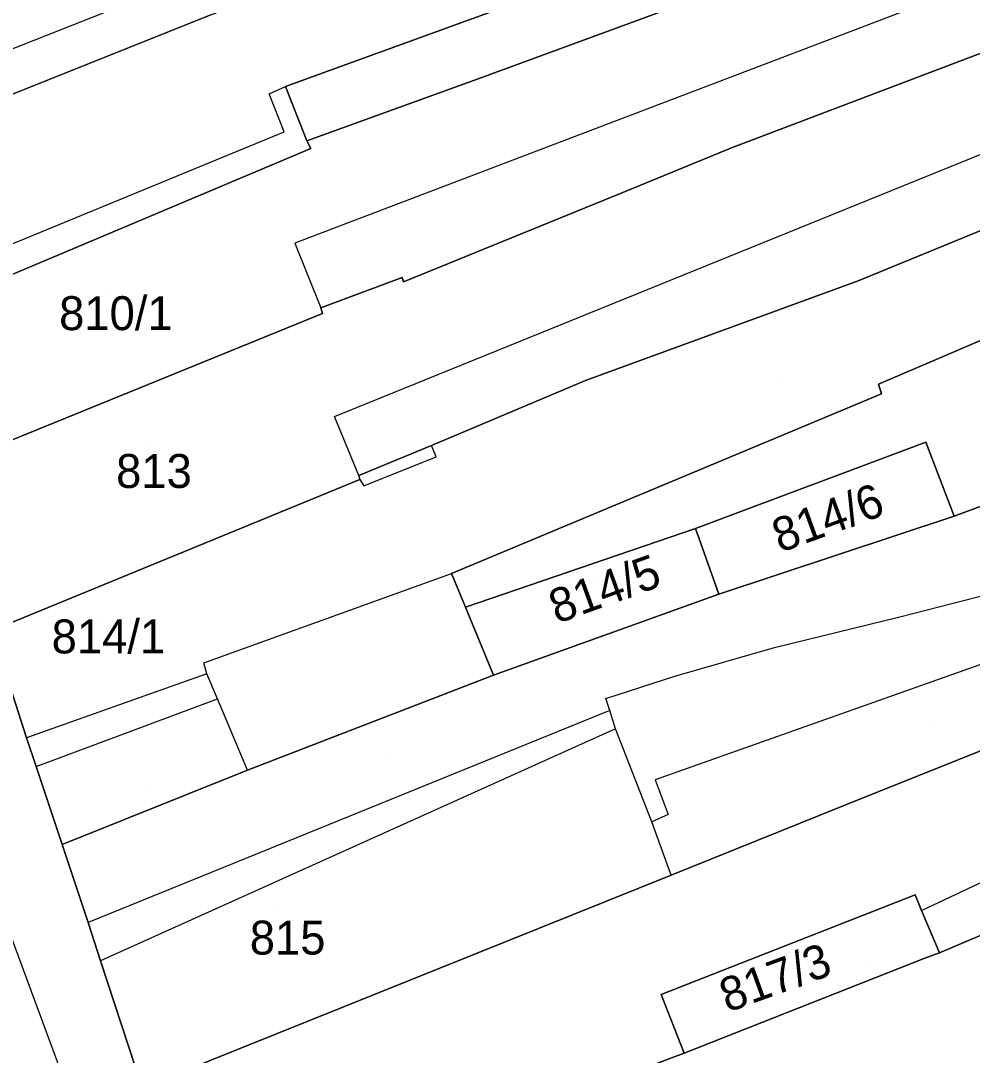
# Model space of a CAD drawing. Extents: x -263423 to -261326, y -1240067 to -1237864.
# Drawn here: x -262764.1 to -262708, y -1239528.2 to -1239467.2 of the extents above; entities that cross this region are included whole.
import ezdxf

# ---------------------------------------------------------------- set-up
doc = ezdxf.new("R2010")
doc.units = 0
for name, color, linetype in [('body_kn', 7, 'Continuous'), ('kladpar_druhypozemkov', 7, 'Continuous'), ('kladpar_hranice', 7, 'Continuous'), ('kladpar_parcelnecisla', 7, 'Continuous'), ('kladpar_plochy', 7, 'Continuous'), ('tarchy_linie', 7, 'Continuous'), ('zappar_hrandruhpozemk', 7, 'Continuous')]:
    doc.layers.add(name, color=color, linetype=linetype)

msp = doc.modelspace()

# ---------------------------------------------------------------- linework, layer by layer
at = {"layer": 'body_kn'}
for p, q in [((-262748.49, -1239471.1), (-262748.49, -1239471.1)), ((-262737.12, -1239470.65), (-262737.12, -1239470.65)), ((-262749.45, -1239471.52), (-262749.45, -1239471.52)), ((-262748.55, -1239473.76), (-262748.55, -1239473.76)), ((-262747.23, -1239474.3), (-262747.23, -1239474.3)), ((-262746.98, -1239474.75), (-262746.98, -1239474.75)), ((-262746.98, -1239474.75), (-262746.98, -1239474.75)), ((-262722.19, -1239474.7), (-262722.19, -1239474.7)), ((-262728.71, -1239477.37), (-262728.71, -1239477.37)), ((-262747.94, -1239480.32), (-262747.94, -1239480.32)), ((-262741.6, -1239482.35), (-262741.6, -1239482.35)), ((-262741.52, -1239482.61), (-262741.52, -1239482.61)), ((-262714.74, -1239482.55), (-262714.74, -1239482.55)), ((-262746.4, -1239484.13), (-262746.4, -1239484.13)), ((-262746.3, -1239484.46), (-262746.3, -1239484.46)), ((-262730.81, -1239488.41), (-262730.81, -1239488.41)), ((-262730.81, -1239488.41), (-262730.81, -1239488.41)), ((-262713.53, -1239488.63), (-262713.53, -1239488.63)), ((-262713.35, -1239489.21), (-262713.35, -1239489.21)), ((-262745.59, -1239490.53), (-262745.59, -1239490.53)), ((-262739.88, -1239492.24), (-262739.88, -1239492.24)), ((-262710.75, -1239492.06), (-262710.75, -1239492.06)), ((-262710.75, -1239492.06), (-262710.75, -1239492.06)), ((-262739.6, -1239492.92), (-262739.6, -1239492.92)), ((-262744.16, -1239494.01), (-262744.16, -1239494.01)), ((-262744.16, -1239494.01), (-262744.16, -1239494.01)), ((-262744.11, -1239494.26), (-262744.11, -1239494.26)), ((-262744.11, -1239494.26), (-262744.11, -1239494.26)), ((-262743.86, -1239494.62), (-262743.86, -1239494.62)), ((-262709.07, -1239496.42), (-262709.07, -1239496.42)), ((-262709.07, -1239496.42), (-262709.07, -1239496.42)), ((-262724.32, -1239497.14), (-262724.32, -1239497.14)), ((-262724.32, -1239497.14), (-262724.32, -1239497.14)), ((-262738.69, -1239499.79), (-262738.69, -1239499.79)), ((-262722.95, -1239501.01), (-262722.95, -1239501.01)), ((-262737.87, -1239501.77), (-262737.87, -1239501.77)), ((-262712.27, -1239502.34), (-262712.27, -1239502.34)), ((-262719.67, -1239504.15), (-262719.67, -1239504.15)), ((-262753.3, -1239505.06), (-262753.3, -1239505.06)), ((-262753.11, -1239505.7), (-262753.11, -1239505.7)), ((-262753.11, -1239505.7), (-262753.11, -1239505.7)), ((-262736.23, -1239505.79), (-262736.23, -1239505.79)), ((-262725.53, -1239505.84), (-262725.53, -1239505.84)), ((-262752.48, -1239507.17), (-262752.48, -1239507.17)), ((-262729.61, -1239507.16), (-262729.61, -1239507.16)), ((-262729.36, -1239507.86), (-262729.36, -1239507.86)), ((-262729.36, -1239507.86), (-262729.36, -1239507.86)), ((-262729.04, -1239508.94), (-262729.04, -1239508.94)), ((-262763.74, -1239509.47), (-262763.74, -1239509.47)), ((-262763.18, -1239511.17), (-262763.18, -1239511.17)), ((-262763.18, -1239511.17), (-262763.18, -1239511.17)), ((-262750.71, -1239511.38), (-262750.71, -1239511.38)), ((-262750.71, -1239511.38), (-262750.71, -1239511.38)), ((-262726.7, -1239511.95), (-262726.7, -1239511.95)), ((-262714.4, -1239513), (-262714.4, -1239513)), ((-262726.9, -1239514.43), (-262726.9, -1239514.43)), ((-262726.9, -1239514.43), (-262726.9, -1239514.43)), ((-262725.94, -1239513.99), (-262725.94, -1239513.99)), ((-262761.65, -1239515.76), (-262761.65, -1239515.76)), ((-262725.76, -1239517.56), (-262725.76, -1239517.56)), ((-262725.76, -1239517.56), (-262725.76, -1239517.56)), ((-262711.38, -1239518.73), (-262711.38, -1239518.73)), ((-262711.01, -1239519.66), (-262711.01, -1239519.66)), ((-262711.01, -1239519.66), (-262711.01, -1239519.66)), ((-262760.11, -1239520.36), (-262760.11, -1239520.36)), ((-262709.95, -1239522.15), (-262709.95, -1239522.15)), ((-262759.39, -1239522.61), (-262759.39, -1239522.61)), ((-262710.81, -1239522.47), (-262710.81, -1239522.47)), ((-262726.35, -1239524.6), (-262726.35, -1239524.6)), ((-262724.99, -1239528.05), (-262724.99, -1239528.05)), ((-262724.99, -1239528.05), (-262724.99, -1239528.05))]:
    msp.add_line(p, q, dxfattribs=at)
at = {"layer": 'kladpar_druhypozemkov'}
for p, q in [((-262758.74, -1239483.15), (-262758.74, -1239483.15)), ((-262719.32, -1239488.39), (-262719.32, -1239488.39)), ((-262756.74, -1239492.05), (-262756.74, -1239492.05)), ((-262716.51, -1239495.7), (-262716.51, -1239495.7)), ((-262730.18, -1239500.14), (-262730.18, -1239500.14)), ((-262759.31, -1239502.4), (-262759.31, -1239502.4)), ((-262710.28, -1239508.67), (-262710.28, -1239508.67)), ((-262742.58, -1239510.57), (-262742.58, -1239510.57)), ((-262756.78, -1239512.27), (-262756.78, -1239512.27)), ((-262748.91, -1239519.65), (-262748.91, -1239519.65)), ((-262714.19, -1239522.72), (-262714.19, -1239522.72))]:
    msp.add_line(p, q, dxfattribs=at)
at = {"layer": 'kladpar_hranice'}
for points in [[(-262678.31, -1239439.74), (-262676.76, -1239445.86), (-262675.99, -1239448.63), (-262685.31, -1239451.86), (-262697.88, -1239456.4), (-262698.79, -1239453.88), (-262699.02, -1239453.22), (-262723.76, -1239462.1), (-262748.49, -1239471.1), (-262747.23, -1239474.3), (-262746.98, -1239474.75), (-262771.73, -1239485.18), (-262772.42, -1239483.59), (-262775.49, -1239475.9), (-262752.89, -1239466.86), (-262726.3, -1239456.47), (-262720.13, -1239454.18), (-262693.96, -1239445.2), (-262678.31, -1239439.74)], [(-262699.02, -1239453.22), (-262698.79, -1239453.88), (-262697.88, -1239456.4), (-262710.03, -1239460.72), (-262722.57, -1239465.28), (-262737.12, -1239470.65), (-262747.23, -1239474.3), (-262748.49, -1239471.1), (-262723.76, -1239462.1), (-262699.02, -1239453.22)], [(-262746.98, -1239474.75), (-262747.23, -1239474.3), (-262737.12, -1239470.65), (-262722.57, -1239465.28), (-262710.03, -1239460.72), (-262708.4, -1239465.25), (-262683.81, -1239456.55), (-262683.56, -1239457.28), (-262674.53, -1239454.29), (-262673.91, -1239456.95), (-262689.22, -1239462.05), (-262707.03, -1239468.96), (-262722.19, -1239474.7), (-262728.71, -1239477.37), (-262741.52, -1239482.61), (-262741.6, -1239482.35), (-262746.4, -1239484.13), (-262746.3, -1239484.46), (-262768.56, -1239493.52), (-262771.73, -1239485.18), (-262746.98, -1239474.75)], [(-262752.89, -1239466.86), (-262775.49, -1239475.9), (-262776.37, -1239473.56), (-262778.9, -1239466.91)], [(-262778.9, -1239466.91), (-262776.37, -1239473.56), (-262775.49, -1239475.9), (-262772.42, -1239483.59), (-262771.73, -1239485.18), (-262768.56, -1239493.52), (-262765.78, -1239503.15), (-262763.74, -1239509.47), (-262763.18, -1239511.17), (-262761.65, -1239515.76), (-262760.11, -1239520.36), (-262759.39, -1239522.61), (-262756.92, -1239530.11), (-262754.11, -1239539.2), (-262748.43, -1239555.08), (-262746.79, -1239558.66), (-262744.64, -1239563.51), (-262744.26, -1239564.47), (-262739.27, -1239577.68)], [(-262707.03, -1239468.96), (-262705.35, -1239474.2), (-262703.91, -1239478.1), (-262714.74, -1239482.55), (-262730.81, -1239488.41), (-262739.88, -1239492.24), (-262744.16, -1239494.01), (-262744.11, -1239494.26), (-262765.78, -1239503.15), (-262768.56, -1239493.52), (-262746.3, -1239484.46), (-262746.4, -1239484.13), (-262741.6, -1239482.35), (-262741.52, -1239482.61), (-262728.71, -1239477.37), (-262722.19, -1239474.7), (-262707.03, -1239468.96)], [(-262688.34, -1239480.16), (-262679.76, -1239476.72), (-262670.88, -1239473.74), (-262670.13, -1239477.19), (-262669.67, -1239479.17), (-262669.4, -1239481.46), (-262691.51, -1239489.71), (-262691.35, -1239490.17), (-262695.64, -1239491.63), (-262698.9, -1239492.64), (-262709.07, -1239496.42), (-262710.75, -1239492.06), (-262724.32, -1239497.14), (-262737.87, -1239501.77), (-262738.69, -1239499.79), (-262713.35, -1239489.21), (-262713.53, -1239488.63), (-262705.78, -1239485.31), (-262705.48, -1239486.14), (-262701.32, -1239484.58), (-262701.2, -1239484.83), (-262688.34, -1239480.16)], [(-262730.81, -1239488.41), (-262714.74, -1239482.55), (-262703.91, -1239478.1), (-262702.95, -1239480.92), (-262701.93, -1239483.7), (-262701.62, -1239483.62), (-262701.32, -1239484.58), (-262705.48, -1239486.14), (-262705.78, -1239485.31), (-262713.53, -1239488.63), (-262713.35, -1239489.21), (-262738.69, -1239499.79), (-262737.87, -1239501.77), (-262736.23, -1239505.79), (-262750.71, -1239511.38), (-262761.65, -1239515.76), (-262763.18, -1239511.17), (-262763.74, -1239509.47), (-262765.78, -1239503.15), (-262744.11, -1239494.26), (-262744.16, -1239494.01), (-262739.88, -1239492.24), (-262730.81, -1239488.41)], [(-262710.75, -1239492.06), (-262709.07, -1239496.42), (-262722.95, -1239501.01), (-262724.32, -1239497.14), (-262710.75, -1239492.06)], [(-262709.07, -1239496.42), (-262698.9, -1239492.64)], [(-262703.44, -1239508.62), (-262714.4, -1239513), (-262725.76, -1239517.56), (-262756.92, -1239530.11), (-262759.39, -1239522.61), (-262760.11, -1239520.36), (-262761.65, -1239515.76), (-262750.71, -1239511.38), (-262736.23, -1239505.79), (-262722.95, -1239501.01), (-262709.07, -1239496.42)], [(-262724.32, -1239497.14), (-262722.95, -1239501.01), (-262736.23, -1239505.79), (-262737.87, -1239501.77), (-262724.32, -1239497.14)], [(-262725.76, -1239517.56), (-262714.4, -1239513), (-262703.44, -1239508.62), (-262702.55, -1239508.53), (-262700, -1239508.26), (-262699.28, -1239508.04), (-262698.82, -1239509.46), (-262701.83, -1239510.4), (-262700.23, -1239514.54), (-262699.08, -1239517.53), (-262709.95, -1239522.15), (-262711.01, -1239519.66), (-262711.38, -1239518.73), (-262726.35, -1239524.6), (-262724.99, -1239528.05), (-262725.67, -1239528.32), (-262754.11, -1239539.2), (-262756.92, -1239530.11), (-262725.76, -1239517.56)], [(-262724.99, -1239528.05), (-262710.81, -1239522.47), (-262709.95, -1239522.15), (-262699.08, -1239517.53), (-262692.76, -1239514.98), (-262691.19, -1239519.38), (-262689.92, -1239522.89), (-262692.35, -1239523.77), (-262695.02, -1239524.78), (-262705.8, -1239528.74), (-262702.01, -1239539.01), (-262720.06, -1239545.93), (-262745.51, -1239555.99), (-262748.43, -1239555.08), (-262754.11, -1239539.2), (-262725.67, -1239528.32), (-262724.99, -1239528.05)], [(-262724.99, -1239528.05), (-262726.35, -1239524.6), (-262711.38, -1239518.73), (-262711.01, -1239519.66), (-262709.95, -1239522.15), (-262710.81, -1239522.47), (-262724.99, -1239528.05)]]:
    msp.add_lwpolyline(points, dxfattribs=at)
at = {"layer": 'kladpar_plochy'}
for p, q in [((-262765.78, -1239503.15), (-262763.74, -1239509.47)), ((-262763.74, -1239509.47), (-262763.18, -1239511.17)), ((-262763.18, -1239511.17), (-262761.65, -1239515.76)), ((-262761.65, -1239515.76), (-262760.11, -1239520.36)), ((-262760.11, -1239520.36), (-262759.39, -1239522.61)), ((-262759.39, -1239522.61), (-262756.92, -1239530.11))]:
    msp.add_line(p, q, dxfattribs=at)
for points in [[(-262678.31, -1239439.74), (-262676.76, -1239445.86), (-262675.99, -1239448.63), (-262685.31, -1239451.86), (-262697.88, -1239456.4), (-262698.79, -1239453.88), (-262699.02, -1239453.22), (-262723.76, -1239462.1), (-262748.49, -1239471.1), (-262747.23, -1239474.3), (-262746.98, -1239474.75), (-262771.73, -1239485.18), (-262772.42, -1239483.59), (-262775.49, -1239475.9), (-262752.89, -1239466.86), (-262726.3, -1239456.47), (-262720.13, -1239454.18), (-262693.96, -1239445.2)], [(-262699.02, -1239453.22), (-262698.79, -1239453.88), (-262697.88, -1239456.4), (-262710.03, -1239460.72), (-262722.57, -1239465.28), (-262737.12, -1239470.65), (-262747.23, -1239474.3), (-262748.49, -1239471.1), (-262723.76, -1239462.1)], [(-262746.98, -1239474.75), (-262747.23, -1239474.3), (-262737.12, -1239470.65), (-262722.57, -1239465.28), (-262710.03, -1239460.72), (-262708.4, -1239465.25), (-262683.81, -1239456.55), (-262683.56, -1239457.28), (-262674.53, -1239454.29), (-262673.91, -1239456.95), (-262689.22, -1239462.05), (-262707.03, -1239468.96), (-262722.19, -1239474.7), (-262728.71, -1239477.37), (-262741.52, -1239482.61), (-262741.6, -1239482.35), (-262746.4, -1239484.13), (-262746.3, -1239484.46), (-262768.56, -1239493.52), (-262771.73, -1239485.18)], [(-262707.03, -1239468.96), (-262705.35, -1239474.2), (-262703.91, -1239478.1), (-262714.74, -1239482.55), (-262730.81, -1239488.41), (-262739.88, -1239492.24), (-262744.16, -1239494.01), (-262744.11, -1239494.26), (-262765.78, -1239503.15), (-262768.56, -1239493.52), (-262746.3, -1239484.46), (-262746.4, -1239484.13), (-262741.6, -1239482.35), (-262741.52, -1239482.61), (-262728.71, -1239477.37), (-262722.19, -1239474.7)], [(-262688.34, -1239480.16), (-262679.76, -1239476.72), (-262670.88, -1239473.74), (-262670.13, -1239477.19), (-262669.67, -1239479.17), (-262669.4, -1239481.46), (-262691.51, -1239489.71), (-262691.35, -1239490.17), (-262695.64, -1239491.63), (-262698.9, -1239492.64), (-262709.07, -1239496.42), (-262710.75, -1239492.06), (-262724.32, -1239497.14), (-262737.87, -1239501.77), (-262738.69, -1239499.79), (-262713.35, -1239489.21), (-262713.53, -1239488.63), (-262705.78, -1239485.31), (-262705.48, -1239486.14), (-262701.32, -1239484.58), (-262701.2, -1239484.83)], [(-262730.81, -1239488.41), (-262714.74, -1239482.55), (-262703.91, -1239478.1), (-262702.95, -1239480.92), (-262701.93, -1239483.7), (-262701.62, -1239483.62), (-262701.32, -1239484.58), (-262705.48, -1239486.14), (-262705.78, -1239485.31), (-262713.53, -1239488.63), (-262713.35, -1239489.21), (-262738.69, -1239499.79), (-262737.87, -1239501.77), (-262736.23, -1239505.79), (-262750.71, -1239511.38), (-262761.65, -1239515.76), (-262763.18, -1239511.17), (-262763.74, -1239509.47), (-262765.78, -1239503.15), (-262744.11, -1239494.26), (-262744.16, -1239494.01), (-262739.88, -1239492.24)], [(-262710.75, -1239492.06), (-262709.07, -1239496.42), (-262722.95, -1239501.01), (-262724.32, -1239497.14)], [(-262724.32, -1239497.14), (-262722.95, -1239501.01), (-262736.23, -1239505.79), (-262737.87, -1239501.77)], [(-262725.76, -1239517.56), (-262714.4, -1239513), (-262703.44, -1239508.62), (-262702.55, -1239508.53), (-262700, -1239508.26), (-262699.28, -1239508.04), (-262698.82, -1239509.46), (-262701.83, -1239510.4), (-262700.23, -1239514.54), (-262699.08, -1239517.53), (-262709.95, -1239522.15), (-262711.01, -1239519.66), (-262711.38, -1239518.73), (-262726.35, -1239524.6), (-262724.99, -1239528.05), (-262725.67, -1239528.32), (-262754.11, -1239539.2), (-262756.92, -1239530.11)], [(-262724.99, -1239528.05), (-262710.81, -1239522.47), (-262709.95, -1239522.15), (-262699.08, -1239517.53), (-262692.76, -1239514.98), (-262691.19, -1239519.38), (-262689.92, -1239522.89), (-262692.35, -1239523.77), (-262695.02, -1239524.78), (-262705.8, -1239528.74), (-262702.01, -1239539.01), (-262720.06, -1239545.93), (-262745.51, -1239555.99), (-262748.43, -1239555.08), (-262754.11, -1239539.2), (-262725.67, -1239528.32)], [(-262724.99, -1239528.05), (-262726.35, -1239524.6), (-262711.38, -1239518.73), (-262711.01, -1239519.66), (-262709.95, -1239522.15), (-262710.81, -1239522.47)]]:
    msp.add_lwpolyline(points, close=True, dxfattribs=at)
for points in [[(-262752.89, -1239466.86), (-262775.49, -1239475.9), (-262776.37, -1239473.56), (-262778.9, -1239466.91)], [(-262703.44, -1239508.62), (-262714.4, -1239513), (-262725.76, -1239517.56), (-262756.92, -1239530.11), (-262759.39, -1239522.61), (-262760.11, -1239520.36), (-262761.65, -1239515.76), (-262750.71, -1239511.38), (-262736.23, -1239505.79), (-262722.95, -1239501.01), (-262709.07, -1239496.42), (-262698.9, -1239492.64)]]:
    msp.add_lwpolyline(points, dxfattribs=at)
at = {"layer": 'tarchy_linie'}
msp.add_lwpolyline([(-262832.34, -1239334.07), (-262822.09, -1239362.81), (-262810.73, -1239393.4), (-262809.04, -1239400.21), (-262780.19, -1239479.19), (-262748.93, -1239563.78), (-262735.73, -1239595.37)], dxfattribs=at)
at = {"layer": 'zappar_hrandruhpozemk'}
for p, q in [((-262753.77, -1239464.6), (-262776.37, -1239473.56)), ((-262745.59, -1239490.53), (-262705.35, -1239474.2)), ((-262744.16, -1239494.01), (-262745.59, -1239490.53)), ((-262739.6, -1239492.92), (-262739.88, -1239492.24)), ((-262743.86, -1239494.62), (-262739.6, -1239492.92)), ((-262744.11, -1239494.26), (-262743.86, -1239494.62)), ((-262753.3, -1239505.06), (-262738.69, -1239499.79)), ((-262701.38, -1239502.97), (-262726.7, -1239511.95)), ((-262753.11, -1239505.7), (-262763.74, -1239509.47)), ((-262763.18, -1239511.17), (-262752.48, -1239507.17)), ((-262729.36, -1239507.86), (-262760.11, -1239520.36)), ((-262729.04, -1239508.94), (-262759.39, -1239522.61)), ((-262726.9, -1239514.43), (-262729.04, -1239508.94)), ((-262725.76, -1239517.56), (-262726.9, -1239514.43)), ((-262711.01, -1239519.66), (-262700.23, -1239514.54))]:
    msp.add_line(p, q, dxfattribs=at)
for points in [[(-262708.4, -1239465.25), (-262747.94, -1239480.32), (-262746.4, -1239484.13)], [(-262772.42, -1239483.59), (-262748.55, -1239473.76), (-262749.45, -1239471.52), (-262748.49, -1239471.1)], [(-262729.04, -1239508.94), (-262729.36, -1239507.86), (-262729.61, -1239507.16), (-262725.53, -1239505.84), (-262719.67, -1239504.15), (-262712.27, -1239502.34), (-262706.92, -1239500.97)], [(-262750.71, -1239511.38), (-262752.48, -1239507.17), (-262753.11, -1239505.7), (-262753.3, -1239505.06)], [(-262726.7, -1239511.95), (-262725.94, -1239513.99), (-262726.9, -1239514.43)]]:
    msp.add_lwpolyline(points, dxfattribs=at)

# ---------------------------------------------------------------- texts
at = {"layer": 'kladpar_parcelnecisla'}
for s, p in [('810/1', (-262761.823, -1239485.45)), ('813', (-262758.463, -1239494.75)), ('814/1', (-262762.262, -1239504.5)), ('815', (-262750.586, -1239522.25))]:
    msp.add_text(s, height=2, dxfattribs=at).set_placement(p)
for s, p in [('814/6', (-262719.338, -1239498.582)), ('814/5', (-262732.49, -1239502.771)), ('817/3', (-262722.44, -1239525.681))]:
    msp.add_text(s, height=2, rotation=20, dxfattribs=at).set_placement(p)

doc.saveas('drawing.dxf')
